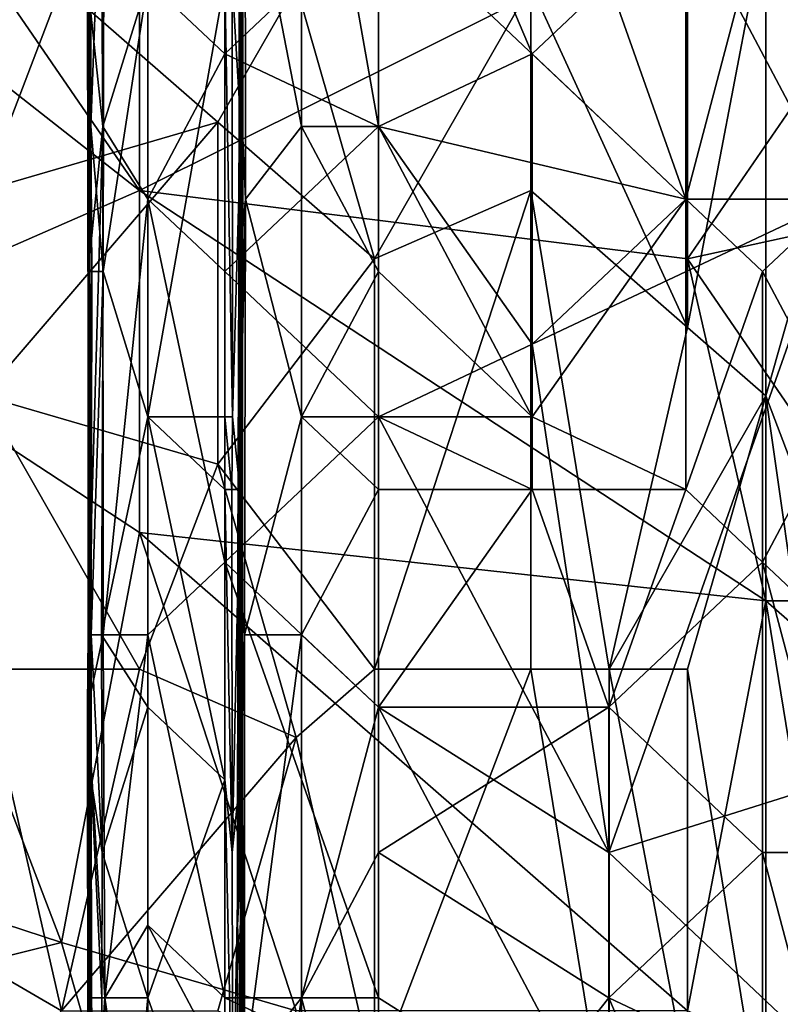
# Model space of a CAD drawing. Extents: x -161 to 11, y -10 to 160.
# Tile 398 of 499: x 0.9326 to 0.9761, y -0.1826 to -0.1263. Entities that reach past the tile are written whole.
import ezdxf

# ---------------------------------------------------------------- set-up
doc = ezdxf.new("R2010")
doc.units = 0
doc.header["$MEASUREMENT"] = 0
doc.layers.get('0').update_dxf_attribs({"linetype": 'CONTINUOUS'})

msp = doc.modelspace()

# ---------------------------------------------------------------- linework, layer by layer
for points in [[(0.939484, -0.13612, 0.265112), (0.894773, -0.100963, 0.265732), (0.912657, -0.097057, 0.265536)], [(0.939484, -0.13612, 0.265112), (0.912657, -0.097057, 0.265536), (0.939484, -0.100963, 0.265226)], [(0.921599, -0.143932, 0.265273), (0.894773, -0.100963, 0.265732), (0.939484, -0.13612, 0.265112)], [(0.939484, -0.13612, 0.265112), (0.939484, -0.100963, 0.265226), (0.970781, -0.120495, 0.264864)], [(0.94478, -0.124147, 0.263134), (0.945265, -0.132448, 0.259377), (0.945305, -0.103397, 0.259377)], [(0.945384, -0.124147, 0.251863), (0.945305, -0.103397, 0.259377), (0.945265, -0.132448, 0.259377)], [(0.961839, -0.124401, 0.38926), (0.970781, -0.143932, 0.386786), (0.970781, -0.10487, 0.386608)], [(0.970781, -0.10487, 0.386608), (0.970781, -0.143932, 0.386786), (0.975252, -0.120495, 0.385295)], [(0.936706, -0.107547, 0.259377), (0.936618, -0.124147, 0.251863), (0.936706, -0.132448, 0.259377)], [(0.937468, -0.111697, 0.263134), (0.936706, -0.107547, 0.259377), (0.936706, -0.132448, 0.259377)], [(0.944343, -0.107547, 0.215728), (0.944343, -0.128297, 0.21573), (0.939953, -0.124147, 0.21616)], [(0.953122, -0.119997, 0.215723), (0.944343, -0.128297, 0.21573), (0.944343, -0.107547, 0.215728)], [(0.948733, -0.107547, 0.222956), (0.945508, -0.115847, 0.225563), (0.948733, -0.132448, 0.222968)], [(0.953122, -0.132448, 0.222929), (0.953122, -0.107547, 0.222927), (0.948733, -0.107547, 0.222956)], [(0.948733, -0.107547, 0.222956), (0.948733, -0.132448, 0.222968), (0.953122, -0.132448, 0.222929)], [(0.953122, -0.107547, 0.222927), (0.961902, -0.128297, 0.223052), (0.966291, -0.124147, 0.223058)], [(0.953122, -0.107547, 0.222927), (0.953122, -0.132448, 0.222929), (0.961902, -0.128297, 0.223052)], [(0.936706, -0.132448, 0.259377), (0.9374, -0.140748, 0.263134), (0.937468, -0.111697, 0.263134)], [(0.939953, -0.124147, 0.265133), (0.937468, -0.111697, 0.263134), (0.9374, -0.140748, 0.263134)], [(0.975252, -0.120495, 0.385295), (0.979723, -0.132213, 0.383716), (0.979723, -0.112682, 0.383602)], [(0.945508, -0.115847, 0.225563), (0.945138, -0.115847, 0.22932), (0.945164, -0.128297, 0.22932)], [(0.945164, -0.128297, 0.22932), (0.945138, -0.115847, 0.22932), (0.945314, -0.115847, 0.240592)], [(0.945508, -0.115847, 0.225563), (0.945164, -0.128297, 0.22932), (0.945526, -0.136598, 0.225563)], [(0.945164, -0.128297, 0.22932), (0.945314, -0.115847, 0.240592), (0.945318, -0.144898, 0.240592)], [(0.945314, -0.115847, 0.240592), (0.945384, -0.124147, 0.251863), (0.945318, -0.144898, 0.240592)], [(0.945526, -0.136598, 0.225563), (0.948733, -0.132448, 0.222968), (0.945508, -0.115847, 0.225563)], [(0.97946, -0.136598, 0.21574), (0.970681, -0.119997, 0.215764), (0.98385, -0.115847, 0.215791)], [(0.935013, -0.124401, 0.394631), (0.92607, -0.116588, 0.3959), (0.930542, -0.13612, 0.395326)], [(0.944343, -0.128297, 0.21573), (0.953122, -0.119997, 0.215723), (0.953122, -0.132448, 0.215709)], [(0.970681, -0.136598, 0.215789), (0.953122, -0.119997, 0.215723), (0.970681, -0.119997, 0.215764)], [(0.953122, -0.132448, 0.215709), (0.953122, -0.119997, 0.215723), (0.970681, -0.136598, 0.215789)], [(0.975071, -0.119997, 0.222997), (0.966291, -0.124147, 0.223058), (0.970681, -0.136598, 0.223034)], [(0.97946, -0.136598, 0.21574), (0.970681, -0.136598, 0.215789), (0.970681, -0.119997, 0.215764)], [(0.975071, -0.119997, 0.222997), (0.970681, -0.136598, 0.223034), (0.97946, -0.136598, 0.222816)], [(0.97946, -0.136598, 0.222816), (0.97946, -0.119997, 0.222824), (0.975071, -0.119997, 0.222997)], [(0.939484, -0.13612, 0.265112), (0.970781, -0.120495, 0.264864), (0.970781, -0.140026, 0.264847)], [(0.970781, -0.143932, 0.386786), (0.975252, -0.147838, 0.385346), (0.975252, -0.120495, 0.385295)], [(0.988665, -0.13612, 0.264873), (0.970781, -0.140026, 0.264847), (0.984194, -0.120495, 0.264814)], [(0.970781, -0.140026, 0.264847), (0.970781, -0.120495, 0.264864), (0.984194, -0.120495, 0.264814)], [(0.975252, -0.120495, 0.385295), (0.975252, -0.147838, 0.385346), (0.979723, -0.132213, 0.383716)], [(0.936595, -0.124147, 0.236834), (0.936513, -0.124147, 0.221806), (0.936525, -0.136598, 0.22932)], [(0.936513, -0.124147, 0.221806), (0.937333, -0.124147, 0.218049), (0.937376, -0.132448, 0.218049)], [(0.936551, -0.140748, 0.221806), (0.936525, -0.136598, 0.22932), (0.936513, -0.124147, 0.221806)], [(0.936513, -0.124147, 0.221806), (0.937376, -0.132448, 0.218049), (0.936551, -0.140748, 0.221806)], [(0.936595, -0.124147, 0.236834), (0.936525, -0.136598, 0.22932), (0.936642, -0.153198, 0.240592)], [(0.936618, -0.124147, 0.251863), (0.936595, -0.124147, 0.236834), (0.936635, -0.140748, 0.25562)], [(0.936645, -0.149048, 0.251863), (0.936635, -0.140748, 0.25562), (0.936595, -0.124147, 0.236834)], [(0.936642, -0.153198, 0.240592), (0.936645, -0.149048, 0.251863), (0.936595, -0.124147, 0.236834)], [(0.936635, -0.140748, 0.25562), (0.936706, -0.132448, 0.259377), (0.936618, -0.124147, 0.251863)], [(0.937376, -0.132448, 0.218049), (0.937333, -0.124147, 0.218049), (0.939953, -0.124147, 0.21616)], [(0.939953, -0.124147, 0.21616), (0.939953, -0.136598, 0.21617), (0.937376, -0.132448, 0.218049)], [(0.939953, -0.149048, 0.265208), (0.939953, -0.124147, 0.265133), (0.9374, -0.140748, 0.263134)], [(0.939953, -0.149048, 0.265208), (0.944343, -0.124147, 0.263639), (0.939953, -0.124147, 0.265133)], [(0.939953, -0.136598, 0.21617), (0.939953, -0.124147, 0.21616), (0.944343, -0.128297, 0.21573)], [(0.939953, -0.149048, 0.265208), (0.944343, -0.149048, 0.263673), (0.944343, -0.124147, 0.263639)], [(0.944343, -0.124147, 0.263639), (0.944343, -0.149048, 0.263673), (0.944796, -0.149048, 0.263134)], [(0.94478, -0.124147, 0.263134), (0.944343, -0.124147, 0.263639), (0.944796, -0.149048, 0.263134)], [(0.945265, -0.132448, 0.259377), (0.94478, -0.124147, 0.263134), (0.944796, -0.149048, 0.263134)], [(0.945384, -0.124147, 0.251863), (0.945265, -0.132448, 0.259377), (0.945375, -0.132448, 0.25562)], [(0.945384, -0.124147, 0.251863), (0.945375, -0.132448, 0.25562), (0.945318, -0.144898, 0.240592)], [(0.970681, -0.136598, 0.223034), (0.966291, -0.124147, 0.223058), (0.961902, -0.128297, 0.223052)], [(0.943955, -0.132213, 0.393131), (0.935013, -0.124401, 0.394631), (0.930542, -0.13612, 0.395326)], [(0.943955, -0.132213, 0.393131), (0.948426, -0.124401, 0.392274), (0.935013, -0.124401, 0.394631)], [(0.943955, -0.132213, 0.393131), (0.952897, -0.140026, 0.391363), (0.948426, -0.124401, 0.392274)], [(0.961839, -0.124401, 0.38926), (0.948426, -0.124401, 0.392274), (0.952897, -0.140026, 0.391363)], [(0.952897, -0.140026, 0.391363), (0.961839, -0.13612, 0.389268), (0.961839, -0.124401, 0.38926)], [(0.961839, -0.13612, 0.389268), (0.970781, -0.143932, 0.386786), (0.961839, -0.124401, 0.38926)], [(0.944343, -0.128297, 0.21573), (0.944343, -0.140748, 0.215722), (0.939953, -0.136598, 0.21617)], [(0.944343, -0.140748, 0.215722), (0.944343, -0.128297, 0.21573), (0.953122, -0.132448, 0.215709)], [(0.945526, -0.136598, 0.225563), (0.945164, -0.128297, 0.22932), (0.94516, -0.140748, 0.22932)], [(0.945164, -0.128297, 0.22932), (0.945318, -0.144898, 0.240592), (0.94516, -0.140748, 0.22932)], [(0.961902, -0.149048, 0.223076), (0.961902, -0.128297, 0.223052), (0.953122, -0.132448, 0.222929)], [(0.970681, -0.136598, 0.223034), (0.961902, -0.128297, 0.223052), (0.961902, -0.149048, 0.223076)], [(0.930542, -0.147838, 0.3953), (0.943955, -0.132213, 0.393131), (0.930542, -0.13612, 0.395326)], [(0.930542, -0.147838, 0.3953), (0.943955, -0.151745, 0.393113), (0.943955, -0.132213, 0.393131)], [(0.952897, -0.140026, 0.391363), (0.943955, -0.132213, 0.393131), (0.943955, -0.151745, 0.393113)], [(0.975252, -0.147838, 0.385346), (0.979723, -0.159557, 0.383742), (0.979723, -0.132213, 0.383716)], [(0.936551, -0.140748, 0.221806), (0.937376, -0.132448, 0.218049), (0.936551, -0.161498, 0.221806)], [(0.9374, -0.161498, 0.218049), (0.936551, -0.161498, 0.221806), (0.937376, -0.132448, 0.218049)], [(0.936706, -0.132448, 0.259377), (0.936635, -0.140748, 0.25562), (0.936751, -0.140748, 0.259377)], [(0.936751, -0.140748, 0.259377), (0.9374, -0.140748, 0.263134), (0.936706, -0.132448, 0.259377)], [(0.939953, -0.136598, 0.21617), (0.9374, -0.161498, 0.218049), (0.937376, -0.132448, 0.218049)], [(0.944343, -0.140748, 0.215722), (0.953122, -0.132448, 0.215709), (0.953122, -0.149048, 0.215732)], [(0.945265, -0.132448, 0.259377), (0.944796, -0.149048, 0.263134), (0.945212, -0.153198, 0.259377)], [(0.945358, -0.149048, 0.25562), (0.945265, -0.132448, 0.259377), (0.945212, -0.153198, 0.259377)], [(0.945358, -0.149048, 0.25562), (0.945375, -0.132448, 0.25562), (0.945265, -0.132448, 0.259377)], [(0.945375, -0.132448, 0.25562), (0.945341, -0.149048, 0.251863), (0.945318, -0.144898, 0.240592)], [(0.945375, -0.132448, 0.25562), (0.945358, -0.149048, 0.25562), (0.945341, -0.149048, 0.251863)], [(0.948733, -0.132448, 0.222968), (0.945526, -0.136598, 0.225563), (0.948733, -0.149048, 0.222996)], [(0.953122, -0.140748, 0.222973), (0.953122, -0.132448, 0.222929), (0.948733, -0.132448, 0.222968)], [(0.948733, -0.132448, 0.222968), (0.948733, -0.149048, 0.222996), (0.953122, -0.140748, 0.222973)], [(0.953122, -0.132448, 0.222929), (0.953122, -0.140748, 0.222973), (0.961902, -0.149048, 0.223076)], [(0.970681, -0.136598, 0.215789), (0.961902, -0.144898, 0.2158), (0.953122, -0.132448, 0.215709)], [(0.961902, -0.144898, 0.2158), (0.953122, -0.149048, 0.215732), (0.953122, -0.132448, 0.215709)], [(0.921599, -0.143932, 0.265273), (0.939484, -0.13612, 0.265112), (0.939484, -0.155651, 0.265081)], [(0.975252, -0.159557, 0.264781), (0.939484, -0.13612, 0.265112), (0.970781, -0.140026, 0.264847)], [(0.939484, -0.155651, 0.265081), (0.939484, -0.13612, 0.265112), (0.975252, -0.159557, 0.264781)], [(0.961839, -0.13612, 0.389268), (0.952897, -0.140026, 0.391363), (0.952897, -0.163463, 0.391269)], [(0.952897, -0.163463, 0.391269), (0.961839, -0.163463, 0.389238), (0.961839, -0.13612, 0.389268)], [(0.96631, -0.163463, 0.388067), (0.970781, -0.143932, 0.386786), (0.961839, -0.13612, 0.389268)], [(0.961839, -0.13612, 0.389268), (0.961839, -0.163463, 0.389238), (0.96631, -0.163463, 0.388067)], [(0.988665, -0.13612, 0.264873), (0.984194, -0.159557, 0.264785), (0.970781, -0.140026, 0.264847)], [(0.93656, -0.153198, 0.22932), (0.936642, -0.153198, 0.240592), (0.936525, -0.136598, 0.22932)], [(0.936525, -0.136598, 0.22932), (0.936551, -0.140748, 0.221806), (0.93656, -0.153198, 0.22932)], [(0.939953, -0.161498, 0.21615), (0.9374, -0.161498, 0.218049), (0.939953, -0.136598, 0.21617)], [(0.944343, -0.157348, 0.215724), (0.939953, -0.136598, 0.21617), (0.944343, -0.140748, 0.215722)], [(0.944343, -0.157348, 0.215724), (0.939953, -0.161498, 0.21615), (0.939953, -0.136598, 0.21617)], [(0.945095, -0.157348, 0.22932), (0.945526, -0.136598, 0.225563), (0.94516, -0.140748, 0.22932)], [(0.945526, -0.136598, 0.225563), (0.945095, -0.157348, 0.22932), (0.945467, -0.161498, 0.225563)], [(0.948733, -0.149048, 0.222996), (0.945526, -0.136598, 0.225563), (0.945467, -0.161498, 0.225563)], [(0.961902, -0.144898, 0.2158), (0.970681, -0.136598, 0.215789), (0.97946, -0.136598, 0.21574)], [(0.961902, -0.149048, 0.223076), (0.970681, -0.153198, 0.22304), (0.970681, -0.136598, 0.223034)], [(0.961902, -0.144898, 0.2158), (0.97946, -0.136598, 0.21574), (0.966291, -0.173948, 0.215838)], [(0.97946, -0.169798, 0.215774), (0.966291, -0.173948, 0.215838), (0.97946, -0.136598, 0.21574)], [(0.975071, -0.140748, 0.22296), (0.97946, -0.136598, 0.222816), (0.970681, -0.136598, 0.223034)], [(0.975071, -0.140748, 0.22296), (0.970681, -0.136598, 0.223034), (0.970681, -0.153198, 0.22304)], [(0.97946, -0.149048, 0.222808), (0.97946, -0.136598, 0.222816), (0.975071, -0.140748, 0.22296)], [(0.943955, -0.151745, 0.393113), (0.952897, -0.163463, 0.391269), (0.952897, -0.140026, 0.391363)], [(0.984194, -0.159557, 0.264785), (0.975252, -0.159557, 0.264781), (0.970781, -0.140026, 0.264847)], [(0.936551, -0.161498, 0.221806), (0.93656, -0.153198, 0.22932), (0.936551, -0.140748, 0.221806)], [(0.936645, -0.149048, 0.251863), (0.936751, -0.140748, 0.259377), (0.936635, -0.140748, 0.25562)], [(0.936751, -0.140748, 0.259377), (0.936645, -0.149048, 0.251863), (0.936709, -0.161498, 0.259377)], [(0.9374, -0.140748, 0.263134), (0.936751, -0.140748, 0.259377), (0.936709, -0.161498, 0.259377)], [(0.9374, -0.140748, 0.263134), (0.936709, -0.161498, 0.259377), (0.937305, -0.161498, 0.263134)], [(0.939953, -0.149048, 0.265208), (0.9374, -0.140748, 0.263134), (0.937305, -0.161498, 0.263134)], [(0.944343, -0.157348, 0.215724), (0.944343, -0.140748, 0.215722), (0.953122, -0.149048, 0.215732)], [(0.945095, -0.157348, 0.22932), (0.94516, -0.140748, 0.22932), (0.945134, -0.161498, 0.233077)], [(0.94516, -0.140748, 0.22932), (0.945286, -0.161498, 0.240592), (0.945134, -0.161498, 0.233077)], [(0.94516, -0.140748, 0.22932), (0.945318, -0.144898, 0.240592), (0.945286, -0.161498, 0.240592)], [(0.948733, -0.149048, 0.222996), (0.953122, -0.149048, 0.22294), (0.953122, -0.140748, 0.222973)], [(0.953122, -0.149048, 0.22294), (0.961902, -0.149048, 0.223076), (0.953122, -0.140748, 0.222973)], [(0.970681, -0.153198, 0.22304), (0.975071, -0.157348, 0.222965), (0.975071, -0.140748, 0.22296)], [(0.975071, -0.140748, 0.22296), (0.975071, -0.157348, 0.222965), (0.97946, -0.149048, 0.222808)], [(0.935013, -0.179088, 0.265111), (0.899244, -0.16737, 0.265497), (0.921599, -0.143932, 0.265273)], [(0.935013, -0.179088, 0.265111), (0.921599, -0.143932, 0.265273), (0.939484, -0.155651, 0.265081)], [(0.975252, -0.147838, 0.385346), (0.970781, -0.143932, 0.386786), (0.96631, -0.163463, 0.388067)], [(0.945318, -0.144898, 0.240592), (0.945341, -0.149048, 0.251863), (0.945286, -0.161498, 0.240592)], [(0.966291, -0.173948, 0.215838), (0.953122, -0.149048, 0.215732), (0.961902, -0.144898, 0.2158)], [(0.943955, -0.151745, 0.393113), (0.930542, -0.147838, 0.3953), (0.939484, -0.163463, 0.393787)], [(0.930542, -0.163463, 0.39516), (0.939484, -0.163463, 0.393787), (0.930542, -0.147838, 0.3953)], [(0.96631, -0.163463, 0.388067), (0.970781, -0.163463, 0.386779), (0.975252, -0.147838, 0.385346)], [(0.970781, -0.163463, 0.386779), (0.975252, -0.190807, 0.385365), (0.975252, -0.147838, 0.385346)], [(0.975252, -0.147838, 0.385346), (0.979723, -0.179088, 0.383766), (0.979723, -0.159557, 0.383742)], [(0.975252, -0.147838, 0.385346), (0.975252, -0.190807, 0.385365), (0.979723, -0.179088, 0.383766)], [(0.936624, -0.161498, 0.25562), (0.936709, -0.161498, 0.259377), (0.936645, -0.149048, 0.251863)], [(0.936642, -0.153198, 0.240592), (0.936624, -0.161498, 0.25562), (0.936645, -0.149048, 0.251863)], [(0.939953, -0.149048, 0.265208), (0.937305, -0.161498, 0.263134), (0.939953, -0.165648, 0.265256)], [(0.944343, -0.149048, 0.263673), (0.939953, -0.149048, 0.265208), (0.944343, -0.153198, 0.263622)], [(0.939953, -0.165648, 0.265256), (0.944343, -0.169798, 0.26365), (0.939953, -0.149048, 0.265208)], [(0.944343, -0.153198, 0.263622), (0.939953, -0.149048, 0.265208), (0.944343, -0.169798, 0.26365)], [(0.944343, -0.149048, 0.263673), (0.944343, -0.153198, 0.263622), (0.944751, -0.153198, 0.263134)], [(0.944751, -0.153198, 0.263134), (0.944796, -0.149048, 0.263134), (0.944343, -0.149048, 0.263673)], [(0.944343, -0.157348, 0.215724), (0.953122, -0.149048, 0.215732), (0.953122, -0.165648, 0.215737)], [(0.944796, -0.149048, 0.263134), (0.944751, -0.153198, 0.263134), (0.945212, -0.153198, 0.259377)], [(0.945208, -0.169798, 0.259377), (0.945358, -0.149048, 0.25562), (0.945212, -0.153198, 0.259377)], [(0.945358, -0.149048, 0.25562), (0.945208, -0.169798, 0.259377), (0.945335, -0.169798, 0.25562)], [(0.945361, -0.169798, 0.248106), (0.945286, -0.161498, 0.240592), (0.945341, -0.149048, 0.251863)], [(0.945341, -0.149048, 0.251863), (0.945358, -0.149048, 0.25562), (0.945335, -0.169798, 0.25562)], [(0.945341, -0.149048, 0.251863), (0.945335, -0.169798, 0.25562), (0.945361, -0.169798, 0.248106)], [(0.948733, -0.149048, 0.222996), (0.945467, -0.161498, 0.225563), (0.948733, -0.161498, 0.223009)], [(0.953122, -0.149048, 0.22294), (0.948733, -0.149048, 0.222996), (0.953122, -0.153198, 0.222985)], [(0.953122, -0.153198, 0.222985), (0.948733, -0.149048, 0.222996), (0.948733, -0.161498, 0.223009)], [(0.961902, -0.153198, 0.223052), (0.961902, -0.149048, 0.223076), (0.953122, -0.149048, 0.22294)], [(0.961902, -0.153198, 0.223052), (0.953122, -0.149048, 0.22294), (0.953122, -0.153198, 0.222985)], [(0.966291, -0.173948, 0.215838), (0.953122, -0.165648, 0.215737), (0.953122, -0.149048, 0.215732)], [(0.961902, -0.149048, 0.223076), (0.961902, -0.153198, 0.223052), (0.970681, -0.153198, 0.22304)], [(0.975071, -0.157348, 0.222965), (0.97946, -0.161498, 0.222823), (0.97946, -0.149048, 0.222808)], [(0.943955, -0.151745, 0.393113), (0.939484, -0.163463, 0.393787), (0.948426, -0.16737, 0.392149)], [(0.943955, -0.151745, 0.393113), (0.948426, -0.16737, 0.392149), (0.952897, -0.163463, 0.391269)], [(0.93656, -0.153198, 0.22932), (0.936551, -0.161498, 0.221806), (0.936565, -0.161498, 0.233077)], [(0.936642, -0.153198, 0.240592), (0.93656, -0.153198, 0.22932), (0.93661, -0.161498, 0.244349)], [(0.936565, -0.161498, 0.233077), (0.93661, -0.161498, 0.244349), (0.93656, -0.153198, 0.22932)], [(0.936624, -0.161498, 0.25562), (0.936642, -0.153198, 0.240592), (0.93661, -0.161498, 0.244349)], [(0.944777, -0.173948, 0.263134), (0.944751, -0.153198, 0.263134), (0.944343, -0.153198, 0.263622)], [(0.944777, -0.173948, 0.263134), (0.944343, -0.153198, 0.263622), (0.944343, -0.169798, 0.26365)], [(0.944777, -0.173948, 0.263134), (0.945212, -0.153198, 0.259377), (0.944751, -0.153198, 0.263134)], [(0.945208, -0.169798, 0.259377), (0.945212, -0.153198, 0.259377), (0.944777, -0.173948, 0.263134)], [(0.948733, -0.161498, 0.223009), (0.953122, -0.165648, 0.222973), (0.953122, -0.153198, 0.222985)], [(0.961902, -0.153198, 0.223052), (0.953122, -0.165648, 0.222973), (0.966291, -0.165648, 0.223107)], [(0.953122, -0.165648, 0.222973), (0.961902, -0.153198, 0.223052), (0.953122, -0.153198, 0.222985)], [(0.970681, -0.153198, 0.22304), (0.961902, -0.153198, 0.223052), (0.966291, -0.165648, 0.223107)], [(0.975071, -0.157348, 0.222965), (0.970681, -0.153198, 0.22304), (0.966291, -0.165648, 0.223107)], [(0.939484, -0.155651, 0.265081), (0.948426, -0.182995, 0.264991), (0.935013, -0.179088, 0.265111)], [(0.939484, -0.155651, 0.265081), (0.975252, -0.159557, 0.264781), (0.970781, -0.182995, 0.264797)], [(0.948426, -0.182995, 0.264991), (0.939484, -0.155651, 0.265081), (0.970781, -0.182995, 0.264797)], [(0.939953, -0.161498, 0.21615), (0.944343, -0.157348, 0.215724), (0.944343, -0.182249, 0.215724)], [(0.953122, -0.182249, 0.215744), (0.944343, -0.157348, 0.215724), (0.953122, -0.165648, 0.215737)], [(0.953122, -0.182249, 0.215744), (0.944343, -0.182249, 0.215724), (0.944343, -0.157348, 0.215724)], [(0.945467, -0.161498, 0.225563), (0.945095, -0.157348, 0.22932), (0.945079, -0.178098, 0.22932)], [(0.945095, -0.157348, 0.22932), (0.945134, -0.161498, 0.233077), (0.945079, -0.178098, 0.22932)], [(0.975071, -0.173948, 0.223009), (0.975071, -0.157348, 0.222965), (0.966291, -0.165648, 0.223107)], [(0.97946, -0.161498, 0.222823), (0.975071, -0.157348, 0.222965), (0.97946, -0.173948, 0.222837)], [(0.975071, -0.173948, 0.223009), (0.97946, -0.173948, 0.222837), (0.975071, -0.157348, 0.222965)], [(0.975252, -0.159557, 0.264781), (0.979723, -0.186901, 0.26474), (0.970781, -0.182995, 0.264797)], [(0.975252, -0.159557, 0.264781), (0.984194, -0.159557, 0.264785), (0.988665, -0.171276, 0.264822)], [(0.979723, -0.186901, 0.26474), (0.975252, -0.159557, 0.264781), (0.988665, -0.171276, 0.264822)], [(0.936551, -0.161498, 0.221806), (0.936505, -0.165648, 0.22932), (0.936565, -0.161498, 0.233077)], [(0.936505, -0.165648, 0.22932), (0.936551, -0.161498, 0.221806), (0.936534, -0.165648, 0.221806)], [(0.936565, -0.161498, 0.233077), (0.936505, -0.165648, 0.22932), (0.936619, -0.173948, 0.240592)], [(0.936551, -0.161498, 0.221806), (0.9374, -0.161498, 0.218049), (0.936534, -0.165648, 0.221806)], [(0.937489, -0.182249, 0.218049), (0.936534, -0.165648, 0.221806), (0.9374, -0.161498, 0.218049)], [(0.93661, -0.161498, 0.244349), (0.936565, -0.161498, 0.233077), (0.936619, -0.173948, 0.240592)], [(0.93661, -0.161498, 0.244349), (0.936647, -0.173948, 0.25562), (0.936624, -0.161498, 0.25562)], [(0.936619, -0.173948, 0.240592), (0.936647, -0.173948, 0.25562), (0.93661, -0.161498, 0.244349)], [(0.936709, -0.161498, 0.259377), (0.936624, -0.161498, 0.25562), (0.936723, -0.169798, 0.259377)], [(0.936647, -0.173948, 0.25562), (0.936723, -0.169798, 0.259377), (0.936624, -0.161498, 0.25562)], [(0.937305, -0.161498, 0.263134), (0.936709, -0.161498, 0.259377), (0.937339, -0.173948, 0.263134)], [(0.937339, -0.173948, 0.263134), (0.936709, -0.161498, 0.259377), (0.936723, -0.169798, 0.259377)], [(0.937339, -0.173948, 0.263134), (0.939953, -0.165648, 0.265256), (0.937305, -0.161498, 0.263134)], [(0.9374, -0.161498, 0.218049), (0.939953, -0.161498, 0.21615), (0.937489, -0.182249, 0.218049)], [(0.939953, -0.178098, 0.21617), (0.937489, -0.182249, 0.218049), (0.939953, -0.161498, 0.21615)], [(0.944343, -0.182249, 0.215724), (0.939953, -0.178098, 0.21617), (0.939953, -0.161498, 0.21615)], [(0.945079, -0.178098, 0.22932), (0.94548, -0.186399, 0.225563), (0.945467, -0.161498, 0.225563)], [(0.945134, -0.161498, 0.233077), (0.945291, -0.173948, 0.240592), (0.945079, -0.178098, 0.22932)], [(0.945134, -0.161498, 0.233077), (0.945286, -0.161498, 0.240592), (0.945291, -0.173948, 0.240592)], [(0.945286, -0.161498, 0.240592), (0.945361, -0.169798, 0.248106), (0.945291, -0.173948, 0.240592)], [(0.94548, -0.186399, 0.225563), (0.948733, -0.161498, 0.223009), (0.945467, -0.161498, 0.225563)], [(0.94548, -0.186399, 0.225563), (0.948733, -0.182249, 0.223085), (0.948733, -0.161498, 0.223009)], [(0.953122, -0.165648, 0.222973), (0.948733, -0.161498, 0.223009), (0.948733, -0.182249, 0.223085)], [(0.921599, -0.175182, 0.396079), (0.935013, -0.182995, 0.394156), (0.930542, -0.163463, 0.39516)], [(0.939484, -0.163463, 0.393787), (0.930542, -0.163463, 0.39516), (0.935013, -0.182995, 0.394156)], [(0.935013, -0.182995, 0.394156), (0.948426, -0.16737, 0.392149), (0.939484, -0.163463, 0.393787)], [(0.952897, -0.186901, 0.391045), (0.952897, -0.163463, 0.391269), (0.948426, -0.16737, 0.392149)], [(0.961839, -0.163463, 0.389238), (0.952897, -0.163463, 0.391269), (0.952897, -0.186901, 0.391045)], [(0.952897, -0.186901, 0.391045), (0.96631, -0.190807, 0.387966), (0.961839, -0.163463, 0.389238)], [(0.96631, -0.190807, 0.387966), (0.96631, -0.163463, 0.388067), (0.961839, -0.163463, 0.389238)], [(0.970781, -0.163463, 0.386779), (0.96631, -0.163463, 0.388067), (0.970781, -0.186901, 0.386715)], [(0.96631, -0.190807, 0.387966), (0.970781, -0.186901, 0.386715), (0.96631, -0.163463, 0.388067)], [(0.970781, -0.163463, 0.386779), (0.970781, -0.186901, 0.386715), (0.975252, -0.190807, 0.385365)], [(0.936505, -0.165648, 0.22932), (0.936518, -0.186399, 0.225563), (0.936619, -0.173948, 0.240592)], [(0.936518, -0.186399, 0.225563), (0.936505, -0.165648, 0.22932), (0.93659, -0.182249, 0.221806)], [(0.936505, -0.165648, 0.22932), (0.936534, -0.165648, 0.221806), (0.93659, -0.182249, 0.221806)], [(0.936534, -0.165648, 0.221806), (0.937489, -0.182249, 0.218049), (0.93659, -0.182249, 0.221806)], [(0.939953, -0.165648, 0.265256), (0.937339, -0.173948, 0.263134), (0.939953, -0.182249, 0.265262)], [(0.944343, -0.169798, 0.26365), (0.939953, -0.165648, 0.265256), (0.939953, -0.182249, 0.265262)], [(0.948733, -0.182249, 0.223085), (0.953122, -0.173948, 0.223015), (0.953122, -0.165648, 0.222973)], [(0.953122, -0.173948, 0.223015), (0.966291, -0.165648, 0.223107), (0.953122, -0.165648, 0.222973)], [(0.966291, -0.182249, 0.223145), (0.966291, -0.165648, 0.223107), (0.953122, -0.173948, 0.223015)], [(0.953122, -0.165648, 0.215737), (0.966291, -0.173948, 0.215838), (0.966291, -0.190549, 0.215823)], [(0.966291, -0.190549, 0.215823), (0.953122, -0.182249, 0.215744), (0.953122, -0.165648, 0.215737)], [(0.975071, -0.173948, 0.223009), (0.966291, -0.165648, 0.223107), (0.966291, -0.182249, 0.223145)], [(0.903715, -0.186901, 0.265462), (0.899244, -0.16737, 0.265497), (0.935013, -0.179088, 0.265111)], [(0.948426, -0.16737, 0.392149), (0.935013, -0.182995, 0.394156), (0.943955, -0.182995, 0.39275)], [(0.948426, -0.16737, 0.392149), (0.943955, -0.182995, 0.39275), (0.952897, -0.186901, 0.391045)], [(0.936723, -0.169798, 0.259377), (0.936647, -0.173948, 0.25562), (0.936729, -0.182249, 0.259377)], [(0.937339, -0.173948, 0.263134), (0.936723, -0.169798, 0.259377), (0.937317, -0.182249, 0.263134)], [(0.936729, -0.182249, 0.259377), (0.937317, -0.182249, 0.263134), (0.936723, -0.169798, 0.259377)], [(0.939953, -0.182249, 0.265262), (0.944343, -0.194699, 0.263715), (0.944343, -0.169798, 0.26365)], [(0.944813, -0.190549, 0.263134), (0.944343, -0.169798, 0.26365), (0.944343, -0.194699, 0.263715)], [(0.944777, -0.173948, 0.263134), (0.944343, -0.169798, 0.26365), (0.944813, -0.190549, 0.263134)], [(0.945208, -0.169798, 0.259377), (0.944777, -0.173948, 0.263134), (0.944813, -0.190549, 0.263134)], [(0.945208, -0.169798, 0.259377), (0.944813, -0.190549, 0.263134), (0.945305, -0.190549, 0.259377)], [(0.945428, -0.194699, 0.25562), (0.945335, -0.169798, 0.25562), (0.945208, -0.169798, 0.259377)], [(0.945208, -0.169798, 0.259377), (0.945305, -0.190549, 0.259377), (0.945428, -0.194699, 0.25562)], [(0.945291, -0.173948, 0.240592), (0.945361, -0.169798, 0.248106), (0.94544, -0.190549, 0.251863)], [(0.945361, -0.169798, 0.248106), (0.945335, -0.169798, 0.25562), (0.94544, -0.190549, 0.251863)], [(0.94544, -0.190549, 0.251863), (0.945335, -0.169798, 0.25562), (0.945428, -0.194699, 0.25562)], [(0.966291, -0.173948, 0.215838), (0.97946, -0.169798, 0.215774), (0.97946, -0.186399, 0.21576)], [(0.936619, -0.173948, 0.240592), (0.936518, -0.186399, 0.225563), (0.936653, -0.186399, 0.240592)], [(0.936619, -0.173948, 0.240592), (0.936682, -0.182249, 0.25562), (0.936647, -0.173948, 0.25562)], [(0.936682, -0.182249, 0.25562), (0.936619, -0.173948, 0.240592), (0.936694, -0.194699, 0.251863)], [(0.936653, -0.186399, 0.240592), (0.936694, -0.194699, 0.251863), (0.936619, -0.173948, 0.240592)], [(0.936647, -0.173948, 0.25562), (0.936682, -0.182249, 0.25562), (0.936729, -0.182249, 0.259377)], [(0.937317, -0.182249, 0.263134), (0.939953, -0.182249, 0.265262), (0.937339, -0.173948, 0.263134)], [(0.945079, -0.178098, 0.22932), (0.945291, -0.173948, 0.240592), (0.945101, -0.190549, 0.22932)], [(0.945291, -0.173948, 0.240592), (0.945484, -0.202999, 0.248106), (0.945101, -0.190549, 0.22932)], [(0.945484, -0.202999, 0.248106), (0.945291, -0.173948, 0.240592), (0.94544, -0.190549, 0.251863)], [(0.948733, -0.182249, 0.223085), (0.953122, -0.198849, 0.223096), (0.953122, -0.173948, 0.223015)], [(0.966291, -0.182249, 0.223145), (0.953122, -0.173948, 0.223015), (0.953122, -0.198849, 0.223096)], [(0.975071, -0.186399, 0.223052), (0.975071, -0.173948, 0.223009), (0.966291, -0.182249, 0.223145)], [(0.966291, -0.173948, 0.215838), (0.97946, -0.186399, 0.21576), (0.966291, -0.190549, 0.215823)], [(0.97946, -0.173948, 0.222837), (0.975071, -0.173948, 0.223009), (0.97946, -0.190549, 0.222875)], [(0.975071, -0.186399, 0.223052), (0.97946, -0.190549, 0.222875), (0.975071, -0.173948, 0.223009)], [(0.92607, -0.194713, 0.395045), (0.935013, -0.182995, 0.394156), (0.921599, -0.175182, 0.396079)], [(0.939953, -0.198849, 0.216238), (0.937489, -0.182249, 0.218049), (0.939953, -0.178098, 0.21617)], [(0.944343, -0.186399, 0.215758), (0.939953, -0.178098, 0.21617), (0.944343, -0.182249, 0.215724)], [(0.944343, -0.186399, 0.215758), (0.939953, -0.198849, 0.216238), (0.939953, -0.178098, 0.21617)], [(0.94548, -0.186399, 0.225563), (0.945079, -0.178098, 0.22932), (0.945101, -0.190549, 0.22932)], [(0.903715, -0.186901, 0.265462), (0.935013, -0.179088, 0.265111), (0.939484, -0.194713, 0.265103)], [(0.939484, -0.194713, 0.265103), (0.935013, -0.179088, 0.265111), (0.948426, -0.182995, 0.264991)], [(0.975252, -0.190807, 0.385365), (0.979723, -0.206432, 0.383728), (0.979723, -0.179088, 0.383766)], [(0.936518, -0.186399, 0.225563), (0.93659, -0.182249, 0.221806), (0.936642, -0.194699, 0.221806)], [(0.93659, -0.182249, 0.221806), (0.937489, -0.182249, 0.218049), (0.936642, -0.194699, 0.221806)], [(0.937489, -0.182249, 0.218049), (0.937622, -0.207149, 0.218049), (0.936642, -0.194699, 0.221806)], [(0.936735, -0.202999, 0.259377), (0.936729, -0.182249, 0.259377), (0.936682, -0.182249, 0.25562)], [(0.936682, -0.182249, 0.25562), (0.936694, -0.194699, 0.251863), (0.936735, -0.202999, 0.259377)], [(0.937317, -0.182249, 0.263134), (0.936729, -0.182249, 0.259377), (0.937238, -0.211299, 0.263134)], [(0.937238, -0.211299, 0.263134), (0.936729, -0.182249, 0.259377), (0.936735, -0.202999, 0.259377)], [(0.937238, -0.211299, 0.263134), (0.939953, -0.182249, 0.265262), (0.937317, -0.182249, 0.263134)], [(0.939953, -0.182249, 0.265262), (0.937238, -0.211299, 0.263134), (0.939953, -0.215449, 0.26545)], [(0.937622, -0.207149, 0.218049), (0.937489, -0.182249, 0.218049), (0.939953, -0.198849, 0.216238)], [(0.939953, -0.182249, 0.265262), (0.939953, -0.215449, 0.26545), (0.944343, -0.194699, 0.263715)], [(0.944343, -0.182249, 0.215724), (0.953122, -0.182249, 0.215744), (0.953122, -0.186399, 0.215723)], [(0.953122, -0.186399, 0.215723), (0.944343, -0.186399, 0.215758), (0.944343, -0.182249, 0.215724)], [(0.94548, -0.186399, 0.225563), (0.945606, -0.202999, 0.225563), (0.948733, -0.182249, 0.223085)], [(0.945606, -0.202999, 0.225563), (0.948733, -0.211299, 0.223258), (0.948733, -0.182249, 0.223085)], [(0.948733, -0.182249, 0.223085), (0.948733, -0.211299, 0.223258), (0.953122, -0.198849, 0.223096)], [(0.953122, -0.186399, 0.215723), (0.953122, -0.182249, 0.215744), (0.966291, -0.190549, 0.215823)], [(0.953122, -0.198849, 0.223096), (0.966291, -0.198849, 0.223259), (0.966291, -0.182249, 0.223145)], [(0.975071, -0.186399, 0.223052), (0.966291, -0.182249, 0.223145), (0.975071, -0.202999, 0.223152)], [(0.966291, -0.182249, 0.223145), (0.966291, -0.198849, 0.223259), (0.975071, -0.202999, 0.223152)]]:
    msp.add_3dface(points)

doc.saveas('drawing.dxf')
